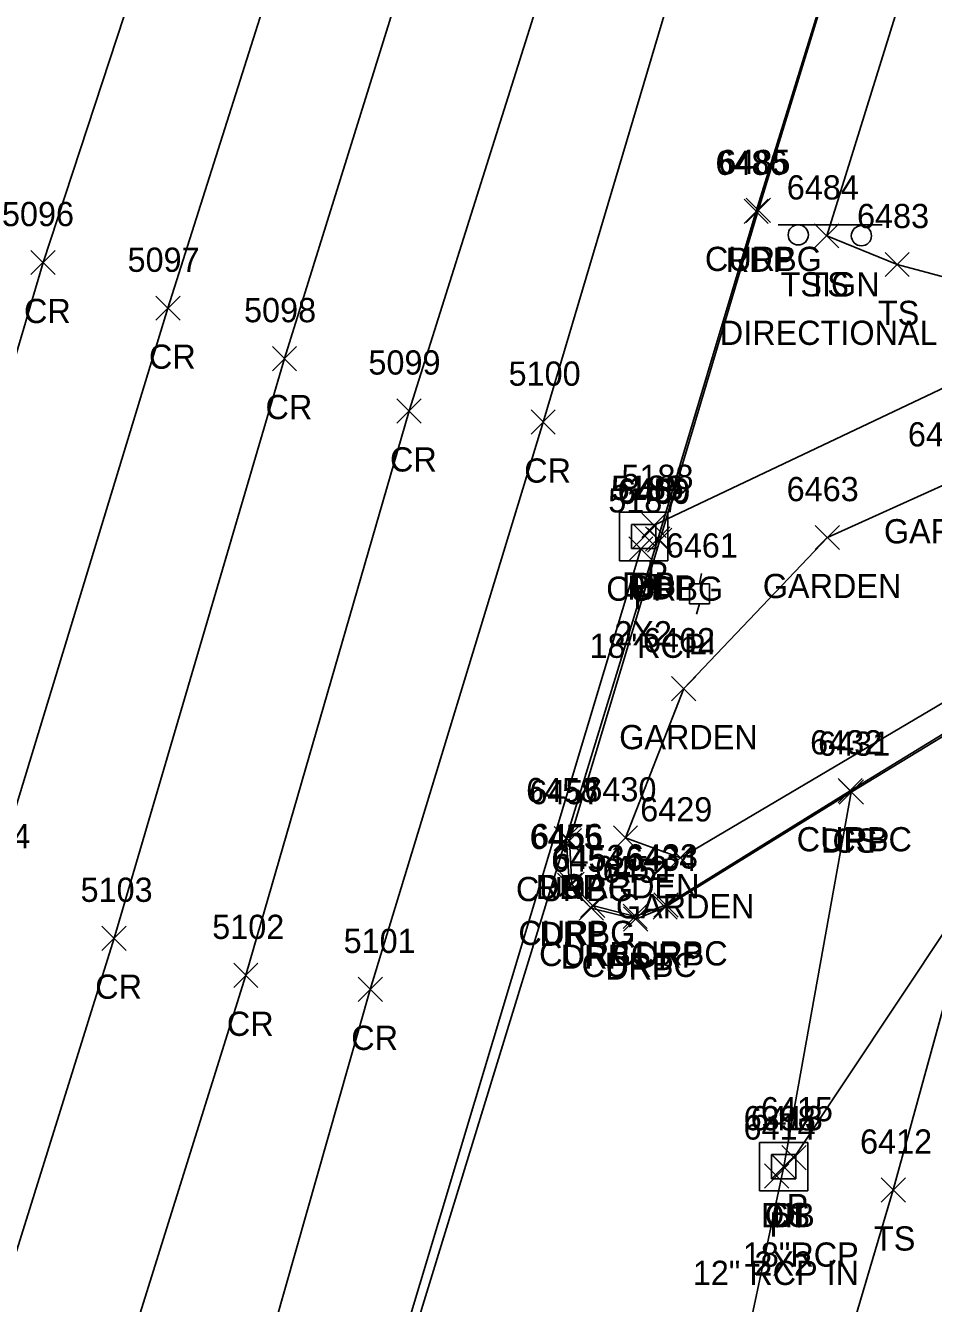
# Model space of a CAD drawing. Extents: x 1462089 to 1464015, y 730534 to 736144.
# Drawn here: x 1462606.1 to 1462681, y 731404.8 to 731510.2 of the extents above; entities that cross this region are included whole.
import ezdxf

# ---------------------------------------------------------------- set-up
doc = ezdxf.new("R2010")
doc.units = 0
for name, color, linetype in [('D_A', 7, 'Continuous'), ('D_C', 7, 'Continuous'), ('D_I', 7, 'Continuous'), ('D_TIC', 7, 'Continuous'), ('DCP', 7, 'Continuous'), ('DS', 7, 'Continuous'), ('L_A', 7, 'Continuous'), ('L_I', 7, 'Continuous'), ('L_TIC', 7, 'Continuous'), ('LAPB', 7, 'Continuous'), ('LELB', 7, 'Continuous'), ('P_A', 7, 'Continuous'), ('P_I', 7, 'Continuous'), ('P_TIC', 7, 'Continuous'), ('PET', 7, 'Continuous'), ('PRC', 7, 'Continuous'), ('R_A', 7, 'Continuous'), ('R_I', 7, 'Continuous'), ('R_TIC', 7, 'Continuous'), ('RC', 7, 'Continuous'), ('RDP', 7, 'Continuous'), ('S_A', 7, 'Continuous'), ('S_C', 7, 'Continuous'), ('S_I', 7, 'Continuous'), ('SSGN', 7, 'Continuous'), ('U_A', 7, 'Continuous'), ('U_I', 7, 'Continuous'), ('ULP', 7, 'Continuous')]:
    doc.layers.add(name, color=color, linetype=linetype)

msp = doc.modelspace()

# ---------------------------------------------------------------- linework, layer by layer
at = {"layer": 'D_TIC'}
for points in [[(1462656.2, 731467.09), (1462658.2, 731469.09)], [(1462658.2, 731467.09), (1462656.2, 731469.09)], [(1462656.95, 731467.98), (1462658.95, 731469.98)], [(1462658.95, 731467.98), (1462656.95, 731469.98)], [(1462655.86, 731466.04), (1462657.86, 731468.04)], [(1462657.86, 731466.04), (1462655.86, 731468.04)], [(1462668.51, 731415.79), (1462670.51, 731417.79)], [(1462670.51, 731415.79), (1462668.51, 731417.79)], [(1462667.67, 731415.05), (1462669.67, 731417.05)], [(1462669.67, 731415.05), (1462667.67, 731417.05)], [(1462667.08, 731414.28), (1462669.08, 731416.28)], [(1462669.08, 731414.28), (1462667.08, 731416.28)]]:
    msp.add_lwpolyline(points, dxfattribs=at)
at = {"layer": 'DCP'}
for points in [[(1462669.51, 731416.79), (1462725.26, 731500.55)], [(1462657.95, 731468.98), (1462713.61, 731495.37)], [(1462656.86, 731467.04), (1462617.33, 731335.6)]]:
    msp.add_lwpolyline(points, dxfattribs=at)
at = {"layer": 'DS'}
for p, q in [((1462655.09, 731470.06), (1462659.09, 731470.06)), ((1462655.09, 731466.06), (1462655.09, 731470.06)), ((1462656.09, 731467.06), (1462656.09, 731469.06)), ((1462656.09, 731469.06), (1462658.09, 731469.06)), ((1462658.09, 731469.06), (1462658.09, 731467.06)), ((1462659.09, 731470.06), (1462659.09, 731466.06)), ((1462657.1, 731468.07), (1462657.1, 731468.07)), ((1462657.1, 731468.07), (1462657.1, 731468.07)), ((1462658.09, 731467.06), (1462656.09, 731467.06)), ((1462659.09, 731466.06), (1462655.09, 731466.06)), ((1462666.65, 731418.05), (1462670.65, 731418.05)), ((1462666.65, 731414.05), (1462666.65, 731418.05)), ((1462670.65, 731418.05), (1462670.65, 731414.05)), ((1462667.65, 731415.05), (1462667.65, 731417.05)), ((1462667.65, 731417.05), (1462669.65, 731417.05)), ((1462669.65, 731417.05), (1462669.65, 731415.05)), ((1462668.66, 731416.05), (1462668.66, 731416.05)), ((1462668.66, 731416.05), (1462668.66, 731416.05)), ((1462669.65, 731415.05), (1462667.65, 731415.05)), ((1462670.65, 731414.05), (1462666.65, 731414.05))]:
    msp.add_line(p, q, dxfattribs=at)
at = {"layer": 'L_TIC'}
for points in [[(1462671.21, 731491.87), (1462673.21, 731493.87)], [(1462673.21, 731491.87), (1462671.21, 731493.87)], [(1462677.02, 731489.51), (1462679.02, 731491.51)], [(1462679.02, 731489.51), (1462677.02, 731491.51)], [(1462671.26, 731466.97), (1462673.26, 731468.97)], [(1462673.26, 731466.97), (1462671.26, 731468.97)], [(1462659.4, 731454.5), (1462661.4, 731456.5)], [(1462661.4, 731454.5), (1462659.4, 731456.5)], [(1462673.24, 731445.96), (1462675.24, 731447.96)], [(1462675.24, 731445.96), (1462673.24, 731447.96)], [(1462654.59, 731442.19), (1462656.59, 731444.19)], [(1462656.59, 731442.19), (1462654.59, 731444.19)], [(1462659.13, 731440.54), (1462661.13, 731442.54)], [(1462661.13, 731440.54), (1462659.13, 731442.54)], [(1462667.66, 731415.05), (1462669.66, 731417.05)], [(1462669.66, 731415.05), (1462667.66, 731417.05)], [(1462676.7, 731413.12), (1462678.7, 731415.12)], [(1462678.7, 731413.12), (1462676.7, 731415.12)]]:
    msp.add_lwpolyline(points, dxfattribs=at)
at = {"layer": 'LAPB'}
msp.add_lwpolyline([(1462705.55, 731471.31), (1462701.84, 731466.47), (1462687.98, 731457.98), (1462660.13, 731441.54), (1462655.59, 731443.19), (1462660.4, 731455.5), (1462672.26, 731467.97), (1462682.26, 731472.49), (1462689.04, 731469.75), (1462689.84, 731468.75)], dxfattribs=at)
at = {"layer": 'LELB'}
for points in [[(1462725.83, 731477.73), (1462699.03, 731484.88), (1462678.02, 731490.51), (1462672.21, 731492.87), (1462685.03, 731534.1), (1462694.09, 731551.02), (1462707.07, 731562.68), (1462723.7, 731570.83), (1462738.52, 731573.85), (1462757.84, 731571.09), (1462803.89, 731553.92), (1462852.61, 731535.53), (1462892.59, 731519.26), (1462943.53, 731500), (1462989.56, 731482.33), (1463038.41, 731464.73), (1463096.36, 731442.72), (1463144.39, 731425.15), (1463184.91, 731409.31), (1463228.27, 731391.66), (1463272.85, 731369.67), (1463317.31, 731351.5), (1463360.65, 731325.78), (1463401.48, 731298.99)], [(1462669.13, 731344.16), (1462658.66, 731347.64), (1462667.05, 731378.17), (1462677.7, 731414.12), (1462689.25, 731456.08)], [(1462661.92, 731320.67), (1462644.69, 731324.94), (1462652.97, 731356.26), (1462663.59, 731392.28), (1462668.66, 731416.05), (1462674.24, 731446.96)]]:
    msp.add_lwpolyline(points, dxfattribs=at)
at = {"layer": 'P_TIC'}
for points in [[(1462665.38, 731493.9), (1462667.38, 731495.9)], [(1462667.38, 731493.9), (1462665.38, 731495.9)], [(1462606.5, 731489.67), (1462608.5, 731491.67)], [(1462608.5, 731489.67), (1462606.5, 731491.67)], [(1462616.82, 731485.9), (1462618.82, 731487.9)], [(1462618.82, 731485.9), (1462616.82, 731487.9)], [(1462626.44, 731481.74), (1462628.44, 731483.74)], [(1462628.44, 731481.74), (1462626.44, 731483.74)], [(1462636.72, 731477.42), (1462638.72, 731479.42)], [(1462638.72, 731477.42), (1462636.72, 731479.42)], [(1462647.8, 731476.5), (1462649.8, 731478.5)], [(1462649.8, 731476.5), (1462647.8, 731478.5)], [(1462657.25, 731466.85), (1462659.25, 731468.85)], [(1462659.25, 731466.85), (1462657.25, 731468.85)], [(1462649.7, 731442.13), (1462651.7, 731444.13)], [(1462651.7, 731442.13), (1462649.7, 731444.13)], [(1462612.37, 731433.9), (1462614.37, 731435.9)], [(1462614.37, 731433.9), (1462612.37, 731435.9)], [(1462623.25, 731430.84), (1462625.25, 731432.84)], [(1462625.25, 731430.84), (1462623.25, 731432.84)], [(1462633.52, 731429.68), (1462635.52, 731431.68)], [(1462635.52, 731429.68), (1462633.52, 731431.68)]]:
    msp.add_lwpolyline(points, dxfattribs=at)
at = {"layer": 'PET'}
msp.add_lwpolyline([(1462581.47, 731216.16), (1462595.42, 731259.35), (1462601.33, 731282.14), (1462611.9, 731313.3), (1462617.75, 731332.74), (1462626.73, 731363.12), (1462635.96, 731395.2), (1462650.7, 731443.13), (1462658.25, 731467.85), (1462666.38, 731494.9), (1462678.49, 731533.96), (1462682, 731542.57), (1462703.33, 731606.12), (1462712.89, 731635.26), (1462724.51, 731674.81), (1462732.57, 731701.31), (1462734.12, 731706.18), (1462734.47, 731705.73), (1462745.24, 731743.48), (1462759.09, 731789.57)], dxfattribs=at)
at = {"layer": 'PRC'}
for points in [[(1462748.95, 731961.52), (1462736.51, 731921.31), (1462728.4, 731886.37), (1462719.05, 731858.42), (1462705.39, 731810.89), (1462700.84, 731800.17), (1462687.61, 731751.7), (1462676.23, 731715.79), (1462662.62, 731667.96), (1462651.17, 731633.33), (1462639.17, 731589.06), (1462623.34, 731538.88), (1462607.5, 731490.67), (1462593.43, 731442.93), (1462581.6, 731409.03), (1462569.17, 731365.29), (1462553.75, 731313.65), (1462535.68, 731254.44), (1462519.26, 731196.56), (1462502.24, 731140.65), (1462491.59, 731093.41)], [(1462761.02, 731958.42), (1462747.81, 731917.01), (1462738.76, 731883.17), (1462729.11, 731854.95), (1462715.07, 731806.48), (1462712.12, 731796.98), (1462698.11, 731749.33), (1462686.28, 731711.96), (1462673.04, 731665.23), (1462661.99, 731629.57), (1462648.47, 731585.76), (1462633.36, 731535.92), (1462617.82, 731486.9), (1462603.28, 731439.32), (1462592.21, 731404.81), (1462578.75, 731359.84), (1462563.85, 731311.63), (1462546.16, 731252.05), (1462529.31, 731193.32), (1462512.83, 731138.46), (1462500.46, 731089.18), (1462489.91, 731049.97), (1462473.45, 730997.55), (1462460.79, 730938.78)], [(1462772.41, 731954.34), (1462759.38, 731913.09), (1462748.7, 731879.95), (1462739.42, 731851.91), (1462725.15, 731803.68), (1462721.86, 731793.61), (1462708.1, 731747.06), (1462696.47, 731709.22), (1462683.6, 731662.38), (1462671.41, 731625.3), (1462657.42, 731580.81), (1462643.06, 731532.94), (1462627.44, 731482.74), (1462613.37, 731434.9), (1462602.35, 731399.64), (1462589.57, 731355.87), (1462573.75, 731306.68), (1462555.88, 731246.43), (1462538.49, 731188.95), (1462522.11, 731136.27), (1462509.01, 731086.5)], [(1462782.02, 731950.47), (1462768.89, 731909.84), (1462760.03, 731877.27), (1462749.82, 731847.72), (1462735.79, 731799.64), (1462732.29, 731789.16), (1462718.71, 731743.61), (1462707.11, 731705.53), (1462694.32, 731660.71), (1462680.69, 731618.48), (1462665.7, 731575.68), (1462653.41, 731528.21), (1462637.72, 731478.42), (1462624.25, 731431.84), (1462612.57, 731394.54), (1462600.92, 731353.76), (1462584.46, 731303.13), (1462565.79, 731242.26), (1462548.64, 731186.3), (1462531.51, 731132.98), (1462517.28, 731085.28)], [(1462793.02, 731947.65), (1462779.18, 731905.95), (1462772.13, 731874.55), (1462759.59, 731843.4), (1462745.8, 731796.52), (1462742.09, 731785.85), (1462729.2, 731739.31), (1462722.15, 731715.56), (1462711.04, 731679.92), (1462704.9, 731658.03), (1462690.28, 731612.58), (1462677.1, 731571.22), (1462663.07, 731525.56), (1462648.8, 731477.5), (1462634.52, 731430.68), (1462623.14, 731390.72), (1462610.92, 731351.23), (1462594.7, 731298.49), (1462575.73, 731238.98), (1462558.6, 731184.66), (1462539.6, 731135.54), (1462521.54, 731083.73), (1462509.35, 731045.03)]]:
    msp.add_lwpolyline(points, dxfattribs=at)
at = {"layer": 'R_TIC'}
for points in [[(1462665.56, 731493.97), (1462667.56, 731495.97)], [(1462667.56, 731493.97), (1462665.56, 731495.97)], [(1462657.42, 731466.75), (1462659.42, 731468.75)], [(1462659.42, 731466.75), (1462657.42, 731468.75)], [(1462673.14, 731446.07), (1462675.14, 731448.07)], [(1462675.14, 731446.07), (1462673.14, 731448.07)], [(1462673.24, 731445.96), (1462675.24, 731447.96)], [(1462675.24, 731445.96), (1462673.24, 731447.96)], [(1462649.7, 731442.13), (1462651.7, 731444.13)], [(1462651.7, 731442.13), (1462649.7, 731444.13)], [(1462649.96, 731441.96), (1462651.96, 731443.96)], [(1462651.96, 731441.96), (1462649.96, 731443.96)], [(1462649.98, 731438.26), (1462651.98, 731440.26)], [(1462651.98, 731438.26), (1462649.98, 731440.26)], [(1462650.17, 731438.34), (1462652.17, 731440.34)], [(1462652.17, 731438.34), (1462650.17, 731440.34)], [(1462650.17, 731438.34), (1462652.17, 731440.34)], [(1462652.17, 731438.34), (1462650.17, 731440.34)], [(1462651.88, 731436.6), (1462653.88, 731438.6)], [(1462653.88, 731436.6), (1462651.88, 731438.6)], [(1462657.87, 731436.46), (1462659.87, 731438.46)], [(1462659.87, 731436.46), (1462657.87, 731438.46)], [(1462657.94, 731436.65), (1462659.94, 731438.65)], [(1462659.94, 731436.65), (1462657.94, 731438.65)], [(1462651.77, 731436.38), (1462653.77, 731438.38)], [(1462653.77, 731436.38), (1462651.77, 731438.38)], [(1462655.39, 731435.7), (1462657.39, 731437.7)], [(1462657.39, 731435.7), (1462655.39, 731437.7)], [(1462655.44, 731435.48), (1462657.44, 731437.48)], [(1462657.44, 731435.48), (1462655.44, 731437.48)]]:
    msp.add_lwpolyline(points, dxfattribs=at)
at = {"layer": 'RC'}
for points in [[(1462651.17, 731439.34), (1462650.96, 731442.96), (1462658.42, 731467.75), (1462666.56, 731494.97), (1462678.41, 731533.59), (1462682.05, 731542.45), (1462690.48, 731554.2), (1462701.89, 731565.06), (1462718.75, 731575), (1462733.91, 731578.63), (1462746.98, 731578.14), (1462756.03, 731576.34), (1462761.65, 731574.84)], [(1462715.23, 731468.15), (1462713.79, 731469.01), (1462708.3, 731471.46), (1462706.57, 731467.17), (1462689.11, 731456.22), (1462674.14, 731447.07), (1462658.94, 731437.65), (1462656.39, 731436.7), (1462652.88, 731437.6), (1462651.17, 731439.34)]]:
    msp.add_lwpolyline(points, dxfattribs=at)
at = {"layer": 'RDP'}
msp.add_lwpolyline([(1462715.23, 731468.15), (1462713.79, 731468.78), (1462708.41, 731471.18), (1462706.74, 731466.76), (1462689.25, 731456.08), (1462674.24, 731446.96), (1462658.87, 731437.46), (1462656.44, 731436.48), (1462652.77, 731437.38), (1462650.98, 731439.26), (1462650.7, 731443.13)], dxfattribs=at)
at = {"layer": 'SSGN'}
for p, q in [((1462668.2, 731493.79), (1462676.79, 731493.79)), ((1462672.22, 731492.88), (1462672.22, 731492.88))]:
    msp.add_line(p, q, dxfattribs=at)
for centre in [(1462669.86, 731492.95), (1462675.07, 731492.88)]:
    msp.add_circle(centre, 0.833, dxfattribs=at)
at = {"layer": 'ULP'}
for p, q in [((1462661.88, 731464.99), (1462661.71, 731464.16)), ((1462660.88, 731462.49), (1462660.88, 731464.16)), ((1462660.88, 731464.16), (1462662.54, 731464.16)), ((1462662.54, 731464.16), (1462662.54, 731462.49)), ((1462661.71, 731463.32), (1462661.71, 731463.32)), ((1462662.54, 731462.49), (1462660.88, 731462.49)), ((1462661.46, 731461.66), (1462661.71, 731462.49))]:
    msp.add_line(p, q, dxfattribs=at)

# ---------------------------------------------------------------- texts
at = {"layer": 'D_A'}
for s, p in [('P', (1462657.33, 731463.98)), ('DIB', (1462655.31, 731463.09)), ('DI', (1462656.15, 731463.07)), ('P', (1462656.24, 731462.04)), ('P', (1462668.89, 731411.79)), ('DIB', (1462666.77, 731411.05)), ('P', (1462667.46, 731410.28)), ('DI', (1462667.71, 731411.05))]:
    msp.add_text(s, height=2, dxfattribs=at).set_placement(p)
at = {"layer": 'D_C'}
for s, p in [('2X2', (1462654.67, 731459.07)), ('18"RCP', (1462652.63, 731458.04)), ('18"RCP', (1462665.28, 731407.79)), ('2X2', (1462666.23, 731407.05)), ('12" RCP IN', (1462661.15, 731406.28))]:
    msp.add_text(s, height=2, dxfattribs=at).set_placement(p)
at = {"layer": 'D_I'}
for s, p in [('5188', (1462655.26, 731471.98)), ('5185', (1462654.4, 731471.07)), ('5186', (1462654.46, 731471.09)), ('5187', (1462654.17, 731470.04)), ('6415', (1462666.77, 731419.79)), ('6398', (1462665.35, 731419.05)), ('6413', (1462665.93, 731419.05)), ('6414', (1462665.34, 731418.28))]:
    msp.add_text(s, height=2, dxfattribs=at).set_placement(p)
at = {"layer": 'L_A'}
for s, p in [('TS', (1462670.62, 731487.87)), ('TS', (1462676.43, 731485.51)), ('GARDEN', (1462676.93, 731467.49)), ('GARDEN', (1462666.93, 731462.97)), ('GARDEN', (1462655.07, 731450.5)), ('CS', (1462672.68, 731441.96)), ('GARDEN', (1462650.26, 731438.19)), ('GARDEN', (1462654.8, 731436.54)), ('CS', (1462667.1, 731411.05)), ('TS', (1462676.11, 731409.12))]:
    msp.add_text(s, height=2, dxfattribs=at).set_placement(p)
at = {"layer": 'L_I'}
for s, p in [('6484', (1462668.91, 731495.87)), ('6483', (1462674.71, 731493.51)), ('6464', (1462678.91, 731475.49)), ('6463', (1462668.9, 731470.97)), ('6462', (1462657.04, 731458.5)), ('6431', (1462671.5, 731449.96)), ('6430', (1462652.2, 731446.19)), ('6429', (1462656.81, 731444.54)), ('6398', (1462665.35, 731419.05)), ('6412', (1462674.96, 731417.12))]:
    msp.add_text(s, height=2, dxfattribs=at).set_placement(p)
at = {"layer": 'P_A'}
for s, p in [('RDP', (1462663.87, 731489.9)), ('CR', (1462605.93, 731485.67)), ('CR', (1462616.25, 731481.9)), ('CR', (1462625.87, 731477.74)), ('CR', (1462636.15, 731473.42)), ('CR', (1462647.23, 731472.5)), ('RDP', (1462655.74, 731462.85)), ('RDP', (1462648.18, 731438.13)), ('CR', (1462611.81, 731429.9)), ('CR', (1462622.68, 731426.84)), ('CR', (1462632.95, 731425.68))]:
    msp.add_text(s, height=2, dxfattribs=at).set_placement(p)
at = {"layer": 'P_I'}
for s, p in [('6486', (1462663.02, 731497.9)), ('5096', (1462604.11, 731493.67)), ('5097', (1462614.48, 731489.9)), ('5098', (1462624.1, 731485.74)), ('5099', (1462634.37, 731481.42)), ('5100', (1462645.94, 731480.5)), ('6459', (1462654.94, 731470.85)), ('6458', (1462647.39, 731446.13)), ('5104', (1462600.51, 731442.32)), ('5103', (1462610.6, 731437.9)), ('5102', (1462621.47, 731434.84)), ('5101', (1462632.32, 731433.68))]:
    msp.add_text(s, height=2, dxfattribs=at).set_placement(p)
at = {"layer": 'R_A'}
for s, p in [('CURBG', (1462662.15, 731489.97)), ('CURBG', (1462654, 731462.75)), ('CURBC', (1462669.73, 731442.07)), ('DRP', (1462671.73, 731441.96)), ('CURBG', (1462646.55, 731437.96)), ('DRP', (1462648.18, 731438.13)), ('CURBC', (1462646.75, 731434.34)), ('CURBG', (1462646.75, 731434.34)), ('DRP', (1462648.47, 731434.26)), ('CURBC', (1462648.46, 731432.6)), ('DRP', (1462650.25, 731432.38)), ('CURBC', (1462654.52, 731432.65)), ('DRP', (1462656.36, 731432.46)), ('CURBC', (1462651.97, 731431.7)), ('DRP', (1462653.93, 731431.48))]:
    msp.add_text(s, height=2, dxfattribs=at).set_placement(p)
at = {"layer": 'R_I'}
for s, p in [('6485', (1462663.26, 731497.97)), ('6460', (1462654.98, 731470.75)), ('6432', (1462670.84, 731450.07)), ('6431', (1462671.5, 731449.96)), ('6458', (1462647.39, 731446.13)), ('6457', (1462647.66, 731445.96)), ('6455', (1462647.68, 731442.26)), ('6456', (1462647.8, 731442.34)), ('6456', (1462647.8, 731442.34)), ('6433', (1462655.63, 731440.65)), ('6454', (1462649.46, 731440.38)), ('6453', (1462649.57, 731440.6)), ('6452', (1462653.08, 731439.7)), ('6434', (1462655.56, 731440.46)), ('6451', (1462653.7, 731439.48))]:
    msp.add_text(s, height=2, dxfattribs=at).set_placement(p)
at = {"layer": 'S_A'}
msp.add_text('TSIGN', height=2, dxfattribs=at).set_placement((1462668.4, 731487.87))
at = {"layer": 'S_C'}
msp.add_text('DIRECTIONAL', height=2, dxfattribs=at).set_placement((1462663.38, 731483.87))
at = {"layer": 'S_I'}
msp.add_text('6484', height=2, dxfattribs=at).set_placement((1462668.91, 731495.87))
at = {"layer": 'U_A'}
msp.add_text('LI', height=2, dxfattribs=at).set_placement((1462660.81, 731458.32))
at = {"layer": 'U_I'}
msp.add_text('6461', height=2, dxfattribs=at).set_placement((1462658.92, 731466.32))

doc.saveas('drawing.dxf')
